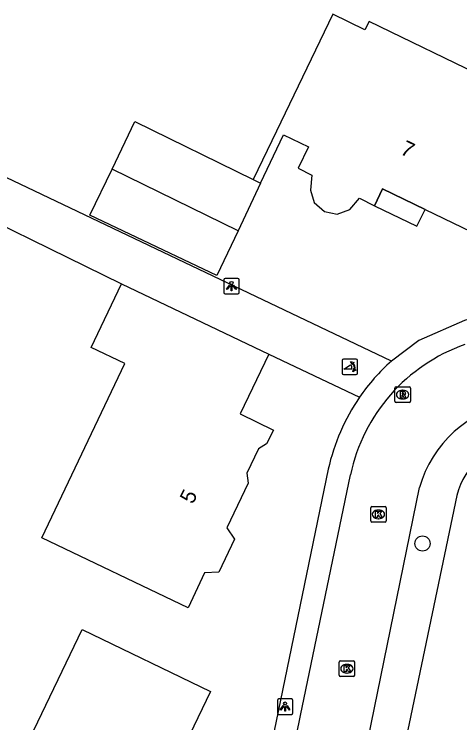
# Model space of a CAD drawing. Extents: x 163427 to 164190, y 380331 to 381641.
# Drawn here: x 163730.68 to 163759.44, y 381552.62 to 381598.29 of the extents above; entities that cross this region are included whole.
import ezdxf

# ---------------------------------------------------------------- set-up
doc = ezdxf.new("R2010")
doc.units = 0
for name, color, linetype in [('IMGEO_Boom', 7, 'Continuous'), ('IMGEO_Erf', 7, 'Continuous'), ('IMGEO_Fietspad_open', 7, 'Continuous'), ('IMGEO_Kolk', 7, 'Continuous'), ('IMGEO_Lichtpunt', 7, 'Continuous'), ('IMGEO_Pand', 7, 'Continuous'), ('IMGEO_Pand_nummerreeks', 7, 'Continuous'), ('IMGEO_Pand_overbouw', 7, 'Continuous'), ('IMGEO_Poller', 7, 'Continuous'), ('IMGEO_Rijbaan_lokaal_open', 7, 'Continuous'), ('IMGEO_Rioolput', 7, 'Continuous'), ('IMGEO_Voetpad_open', 7, 'Continuous')]:
    doc.layers.add(name, color=color, linetype=linetype)

msp = doc.modelspace()

# ---------------------------------------------------------------- linework, layer by layer
at = {"layer": 'IMGEO_Boom'}
msp.add_circle((163757.03, 381564.177), 0.489, dxfattribs=at)
at = {"layer": 'IMGEO_Erf'}
msp.add_lwpolyline([(163745.126, 381584.33), (163743.755, 381581.447), (163735.562, 381585.345), (163736.996, 381588.314)], dxfattribs=at)
at = {"layer": 'IMGEO_Fietspad_open'}
for points in [[(163755.022, 381575.94), (163725.547, 381589.952), (163724.765, 381590.361)], [(163724.779, 381587.18), (163737.608, 381580.916)], [(163747.116, 381576.372), (163752.964, 381573.6)]]:
    msp.add_lwpolyline(points, dxfattribs=at)
msp.add_arc((163763.485, 381566.422), 12.736, 131.6415, 145.6961, dxfattribs=at)
at = {"layer": 'IMGEO_Kolk'}
for p, q in [((163753.687, 381565.632), (163753.687, 381566.484)), ((163753.762, 381566.558), (163754.614, 381566.558)), ((163754.688, 381566.484), (163754.688, 381565.632)), ((163754.175, 381566.338), (163754.2, 381566.338)), ((163754.614, 381565.558), (163753.762, 381565.558)), ((163754.198, 381565.778), (163754.173, 381565.778)), ((163751.652, 381555.685), (163751.652, 381556.537)), ((163751.727, 381556.611), (163752.579, 381556.611)), ((163752.14, 381556.391), (163752.165, 381556.391)), ((163752.653, 381556.537), (163752.653, 381555.685)), ((163752.579, 381555.611), (163751.727, 381555.611)), ((163752.163, 381555.831), (163752.138, 381555.831))]:
    msp.add_line(p, q, dxfattribs=at)
for points in [[(163753.687, 381565.632), (163753.687, 381566.484)], [(163753.762, 381566.558), (163754.614, 381566.558)], [(163754.688, 381566.484), (163754.688, 381565.632)], [(163754.008, 381566.258), (163754.131, 381566.258), (163754.131, 381566.107), (163754.261, 381566.258), (163754.425, 381566.258), (163754.279, 381566.107), (163754.432, 381565.858), (163754.28, 381565.858), (163754.195, 381566.022), (163754.131, 381565.955), (163754.131, 381565.858), (163754.008, 381565.858), (163754.008, 381566.258)], [(163754.614, 381565.558), (163753.762, 381565.558)], [(163751.652, 381555.685), (163751.652, 381556.537)], [(163751.727, 381556.611), (163752.579, 381556.611)], [(163752.653, 381556.537), (163752.653, 381555.685)], [(163751.973, 381556.311), (163752.096, 381556.311), (163752.096, 381556.16), (163752.226, 381556.311), (163752.39, 381556.311), (163752.244, 381556.16), (163752.397, 381555.911), (163752.245, 381555.911), (163752.16, 381556.075), (163752.096, 381556.008), (163752.096, 381555.911), (163751.973, 381555.911), (163751.973, 381556.311)], [(163752.579, 381555.611), (163751.727, 381555.611)]]:
    msp.add_lwpolyline(points, dxfattribs=at)
for centre, start, end in [((163753.764, 381566.482), 91.552, 178.448), ((163753.764, 381566.482), 91.552, 178.448), ((163754.612, 381566.482), 1.552, 88.448), ((163754.612, 381566.482), 1.552, 88.448), ((163753.764, 381565.634), 181.552, 268.448), ((163753.764, 381565.634), 181.552, 268.448), ((163754.612, 381565.634), 271.552, 358.448), ((163754.612, 381565.634), 271.552, 358.448), ((163751.729, 381556.535), 91.552, 178.448), ((163751.729, 381556.535), 91.552, 178.448), ((163752.577, 381556.535), 1.552, 88.448), ((163752.577, 381556.535), 1.552, 88.448), ((163751.729, 381555.687), 181.552, 268.448), ((163751.729, 381555.687), 181.552, 268.448), ((163752.577, 381555.687), 271.552, 358.448), ((163752.577, 381555.687), 271.552, 358.448)]:
    msp.add_arc(centre, 0.0765, start, end, dxfattribs=at)
for centre, major_axis, ratio, start_param, end_param in [((163754.174, 381566.058), (-0.387, 0.002), 0.722429, 4.712389, 7.853982), ((163754.199, 381566.058), (-0.39, 0.002), 0.717154, 1.570796, 4.712389), ((163752.139, 381556.111), (-0.387, 0.002), 0.722429, 4.712389, 7.853982), ((163752.164, 381556.111), (-0.39, 0.002), 0.717154, 1.570796, 4.712389)]:
    msp.add_ellipse(centre, major_axis=major_axis, ratio=ratio, start_param=start_param, end_param=end_param, dxfattribs=at)
at = {"layer": 'IMGEO_Lichtpunt'}
for p, q in [((163744.207, 381581.171), (163744.207, 381580.364)), ((163744.207, 381581.171), (163744.207, 381580.364)), ((163745.109, 381581.266), (163744.301, 381581.266)), ((163745.109, 381581.266), (163744.301, 381581.266)), ((163745.203, 381580.364), (163745.203, 381581.171)), ((163745.203, 381580.364), (163745.203, 381581.171)), ((163744.301, 381580.27), (163745.109, 381580.27)), ((163744.301, 381580.27), (163745.109, 381580.27)), ((163748.569, 381554.164), (163747.761, 381554.164)), ((163748.569, 381554.164), (163747.761, 381554.164)), ((163747.667, 381554.069), (163747.667, 381553.262)), ((163747.667, 381554.069), (163747.667, 381553.262)), ((163748.663, 381553.262), (163748.663, 381554.069)), ((163748.663, 381553.262), (163748.663, 381554.069)), ((163747.761, 381553.168), (163748.569, 381553.168)), ((163747.761, 381553.168), (163748.569, 381553.168))]:
    msp.add_line(p, q, dxfattribs=at)
for points in [[(163744.581, 381580.835), (163744.62, 381580.807), (163744.432, 381580.545), (163744.394, 381580.572), (163744.581, 381580.835)], [(163744.683, 381580.787), (163744.73, 381580.787), (163744.73, 381580.465), (163744.683, 381580.465), (163744.683, 381580.787)], [(163744.793, 381580.807), (163744.831, 381580.834), (163745.018, 381580.572), (163744.979, 381580.544), (163744.793, 381580.807)], [(163748.041, 381553.733), (163748.08, 381553.705), (163747.892, 381553.443), (163747.854, 381553.47), (163748.041, 381553.733)], [(163748.143, 381553.685), (163748.19, 381553.685), (163748.19, 381553.363), (163748.143, 381553.363), (163748.143, 381553.685)], [(163748.253, 381553.705), (163748.291, 381553.732), (163748.478, 381553.47), (163748.439, 381553.442), (163748.253, 381553.705)]]:
    msp.add_lwpolyline(points, dxfattribs=at)
for centre in [(163744.706, 381580.969), (163748.166, 381553.867)]:
    msp.add_circle(centre, 0.0994, dxfattribs=at)
for centre, start, end in [((163744.301, 381581.171), 90, 180), ((163744.301, 381581.171), 90, 180), ((163745.109, 381581.171), 0, 90), ((163745.109, 381581.171), 0, 90), ((163744.301, 381580.364), 180, 270), ((163744.301, 381580.364), 180, 270), ((163745.109, 381580.364), 270, 0), ((163745.109, 381580.364), 270, 360), ((163747.761, 381554.069), 90, 180), ((163747.761, 381554.069), 90, 180), ((163748.569, 381554.069), 0, 90), ((163748.569, 381554.069), 0, 90), ((163747.761, 381553.262), 180, 270), ((163747.761, 381553.262), 180, 270), ((163748.569, 381553.262), 270, 0), ((163748.569, 381553.262), 270, 360)]:
    msp.add_arc(centre, 0.0946, start, end, dxfattribs=at)
at = {"layer": 'IMGEO_Pand'}
for points in [[(163761.226, 381594.122), (163753.584, 381597.822), (163753.32, 381597.282), (163751.249, 381598.292), (163747.604, 381590.748), (163746.108, 381587.632)], [(163736.996, 381588.314), (163738.478, 381591.382), (163746.108, 381587.632)], [(163746.585, 381587.398), (163748.071, 381590.522), (163749.67, 381589.749), (163748.998, 381588.362), (163749.888, 381587.914), (163749.793, 381586.945), (163750.041, 381586.152), (163750.698, 381585.569), (163751.533, 381585.402), (163752.333, 381585.705), (163752.966, 381586.43), (163753.943, 381585.948), (163754.449, 381587.029), (163757.2, 381585.708), (163761.942, 381583.432)], [(163745.126, 381584.33), (163736.996, 381588.314)], [(163746.108, 381587.632), (163746.585, 381587.398)], [(163746.585, 381587.398), (163745.126, 381584.33)], [(163747.116, 381576.372), (163745.27, 381572.545), (163747.414, 381571.491), (163746.975, 381570.605), (163746.443, 381570.271), (163745.698, 381568.706), (163745.783, 381568.065), (163744.402, 381565.194), (163744.893, 381564.465), (163743.88, 381562.327), (163742.972, 381562.29), (163741.917, 381560.027), (163732.463, 381564.545), (163737.829, 381575.773), (163735.649, 381576.816), (163737.608, 381580.916)], [(163737.608, 381580.916), (163747.116, 381576.372)], [(163738.997, 381539.779), (163733.944, 381542.205), (163730.967, 381543.634), (163731.92, 381545.62), (163734.214, 381550.402), (163731.683, 381551.616), (163735.071, 381558.643), (163743.359, 381554.647), (163740.109, 381547.903), (163741.465, 381547.249), (163740.466, 381545.178), (163741.366, 381544.744), (163738.997, 381539.779)]]:
    msp.add_lwpolyline(points, dxfattribs=at)
at = {"layer": 'IMGEO_Pand_overbouw'}
msp.add_lwpolyline([(163753.943, 381585.948), (163756.67, 381584.637), (163757.2, 381585.708), (163754.449, 381587.029)], close=True, dxfattribs=at)
at = {"layer": 'IMGEO_Poller'}
for p, q in [((163752.745, 381576.057), (163751.937, 381576.057)), ((163752.745, 381576.057), (163751.937, 381576.057)), ((163751.843, 381575.962), (163751.843, 381575.155)), ((163751.843, 381575.962), (163751.843, 381575.155)), ((163752.839, 381575.155), (163752.839, 381575.962)), ((163752.839, 381575.155), (163752.839, 381575.962)), ((163751.937, 381575.06), (163752.745, 381575.06)), ((163751.937, 381575.06), (163752.745, 381575.06))]:
    msp.add_line(p, q, dxfattribs=at)
for points in [[(163752.478, 381575.413), (163751.965, 381575.413), (163752.395, 381575.688)], [(163752.522, 381575.786), (163752.51, 381575.713), (163752.385, 381575.918)], [(163752.385, 381575.918), (163752.616, 381575.852), (163752.545, 381575.82)], [(163752.538, 381575.241), (163752.604, 381575.472), (163752.634, 381575.404)], [(163752.67, 381575.377), (163752.742, 381575.366), (163752.538, 381575.241)]]:
    msp.add_lwpolyline(points, dxfattribs=at)
for centre, radius, start, end in [((163751.937, 381575.962), 0.0946, 90, 180), ((163751.937, 381575.962), 0.0946, 90, 180), ((163752.745, 381575.962), 0.0946, 0, 90), ((163752.745, 381575.962), 0.0946, 0, 90), ((163752.15, 381575.463), 0.332, 351.3247, 42.4854), ((163752.164, 381575.473), 0.476, 351.7527, 41.1691), ((163752.164, 381575.473), 0.516, 349.3569, 42.2912), ((163751.937, 381575.155), 0.0946, 180, 270), ((163751.937, 381575.155), 0.0946, 180, 270), ((163752.745, 381575.155), 0.0946, 270, 0), ((163752.745, 381575.155), 0.0946, 270, 0)]:
    msp.add_arc(centre, radius, start, end, dxfattribs=at)
at = {"layer": 'IMGEO_Rijbaan_lokaal_open'}
for points in [[(163747.898, 381546.862), (163749.155, 381553.084), (163752.383, 381568.6)], [(163752.306, 381545.321), (163752.684, 381547.494), (163756.834, 381567.791)]]:
    msp.add_lwpolyline(points, dxfattribs=at)
for centre, radius, start, end in [((163763.512, 381566.26), 11.372, 109.2784, 168.124), ((163764.219, 381565.682), 7.68, 99.9592, 164.0644)]:
    msp.add_arc(centre, radius, start, end, dxfattribs=at)
at = {"layer": 'IMGEO_Rioolput'}
for p, q in [((163755.248, 381573.348), (163755.248, 381574.2)), ((163755.323, 381574.274), (163756.175, 381574.274)), ((163756.249, 381574.2), (163756.249, 381573.348)), ((163755.736, 381574.054), (163755.761, 381574.054)), ((163756.175, 381573.274), (163755.323, 381573.274)), ((163755.759, 381573.494), (163755.734, 381573.494))]:
    msp.add_line(p, q, dxfattribs=at)
for points in [[(163755.248, 381573.348), (163755.248, 381574.2)], [(163755.323, 381574.274), (163756.175, 381574.274)], [(163756.249, 381574.2), (163756.249, 381573.348)], [(163755.837, 381573.972), (163755.585, 381573.974), (163755.585, 381573.574)], [(163755.585, 381573.574), (163755.709, 381573.574), (163755.709, 381573.736), (163755.72, 381573.736)], [(163755.763, 381573.893), (163755.709, 381573.893), (163755.709, 381573.812)], [(163755.709, 381573.812), (163755.761, 381573.812)], [(163756.175, 381573.274), (163755.323, 381573.274)], [(163755.767, 381573.707), (163755.838, 381573.574), (163755.978, 381573.574), (163755.913, 381573.7)]]:
    msp.add_lwpolyline(points, dxfattribs=at)
for centre, radius, start, end in [((163755.325, 381574.198), 0.0765, 91.552, 178.448), ((163755.325, 381574.198), 0.0765, 91.552, 178.448), ((163756.173, 381574.198), 0.0765, 1.552, 88.448), ((163756.173, 381574.198), 0.0765, 1.552, 88.448), ((163755.719, 381573.683), 0.0533, 26.0293, 88.6989), ((163755.745, 381574.001), 0.19, 274.7715, 282.9687), ((163755.769, 381573.797), 0.0964, 77.0061, 93.1865), ((163755.783, 381573.854), 0.0378, 276.6634, 79.6772), ((163755.836, 381573.862), 0.109, 350.3612, 89.416), ((163755.834, 381573.862), 0.112, 277.5842, 350.9817), ((163755.818, 381573.647), 0.108, 29.5134, 73.7905), ((163755.325, 381573.35), 0.0765, 181.552, 268.448), ((163755.325, 381573.35), 0.0765, 181.552, 268.448), ((163756.173, 381573.35), 0.0765, 271.552, 358.448), ((163756.173, 381573.35), 0.0765, 271.552, 358.448)]:
    msp.add_arc(centre, radius, start, end, dxfattribs=at)
for centre, major_axis, ratio, start_param, end_param in [((163755.735, 381573.774), (-0.387, 0.002), 0.722429, 4.712389, 7.853982), ((163755.76, 381573.774), (-0.39, 0.002), 0.717154, 1.570796, 4.712389)]:
    msp.add_ellipse(centre, major_axis=major_axis, ratio=ratio, start_param=start_param, end_param=end_param, dxfattribs=at)
at = {"layer": 'IMGEO_Voetpad_open'}
for points in [[(163775.299, 381582.632), (163762.978, 381579.503), (163759.731, 381578.558), (163756.795, 381577.259), (163755.022, 381575.94)], [(163750.947, 381568.969), (163747.877, 381554.072), (163746.337, 381546.697)], [(163759.236, 381567.28), (163754.876, 381546.411)]]:
    msp.add_lwpolyline(points, dxfattribs=at)
for centre, radius, start, end in [((163764.225, 381565.941), 13.619, 145.7778, 167.1518), ((163764.124, 381565.953), 5.065, 99.1953, 164.8086)]:
    msp.add_arc(centre, radius, start, end, dxfattribs=at)

# ---------------------------------------------------------------- texts
at = {"layer": 'IMGEO_Pand_nummerreeks'}
for s, rotation, p in [('7', 334.3544, (163755.53, 381589.306)), ('5', 63.6423, (163742.212, 381566.666))]:
    msp.add_text(s, height=1, rotation=rotation, dxfattribs=at).set_placement(p)

doc.saveas('drawing.dxf')
